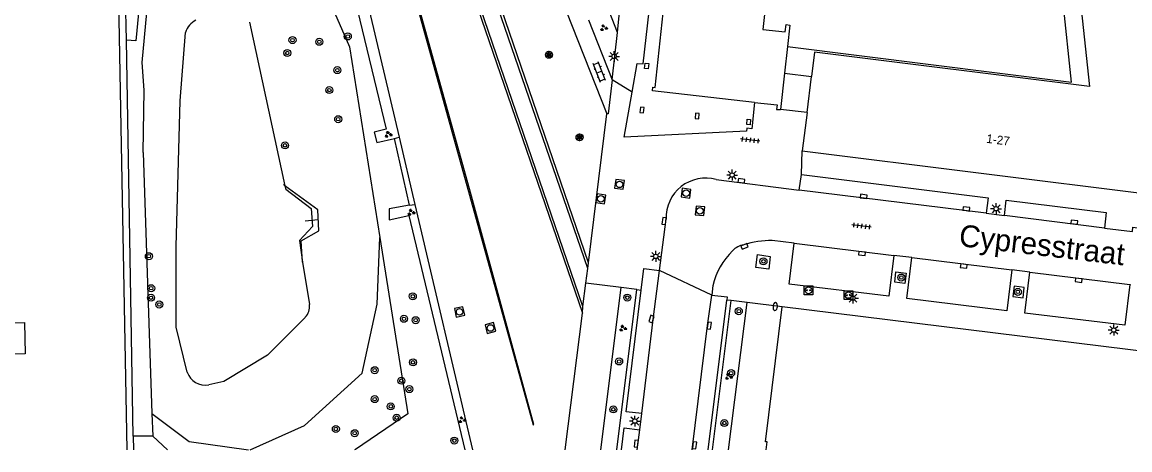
# Model space of a CAD drawing. Extents: x 131000 to 133014, y 396499 to 399001.
# Drawn here: x 132744.3 to 132870.5, y 396500 to 396548.8 of the extents above; entities that cross this region are included whole.
import ezdxf

# ---------------------------------------------------------------- set-up
doc = ezdxf.new("R2010")
doc.units = 0
for name, color, linetype in [('gg-afsc-hekwerk', 7, 'Continuous'), ('gg-anno-huisnummerreeks BGT', 7, 'Continuous'), ('gg-anno-openbare ruimte label', 7, 'Continuous'), ('gg-bbg-hoofdgebouw', 7, 'Continuous'), ('gg-bbg-onder overbouw', 7, 'Continuous'), ('gg-bbg-pand overbouw', 7, 'Continuous'), ('gg-bbg-pilaar onder overbouw', 7, 'Continuous'), ('gg-knt-BGT kruinlijn', 7, 'Continuous'), ('gg-knt-bovenkant onderkant talud', 7, 'Continuous'), ('gg-knt-verharding', 7, 'Continuous'), ('gg-knt-verharding nz', 7, 'Continuous'), ('gg-kntw-waterlijn', 7, 'Continuous'), ('gg-kwrk-duiker nz buis', 7, 'Continuous'), ('gt-grn-afwateringsgoot', 7, 'Continuous'), ('gt-grn-groengrens', 7, 'Continuous'), ('gt-grn-weggrens', 7, 'Continuous'), ('gt-symb-boom', 7, 'Continuous'), ('gt-symb-brandkraan', 7, 'Continuous'), ('gt-symb-groenvak', 7, 'Continuous'), ('gt-symb-klinker verharding', 7, 'Continuous'), ('gt-symb-kolk', 7, 'Continuous'), ('gt-symb-laadpunt elektrisch vervoer', 7, 'Continuous'), ('gt-symb-lichtmast', 7, 'Continuous'), ('gt-symb-rioolschacht', 7, 'Continuous'), ('gt-symb-solitaire heester', 7, 'Continuous'), ('gt-symb-tegel verharding', 7, 'Continuous')]:
    doc.layers.add(name, color=color, linetype=linetype)

# ---------------------------------------------------------------- blocks, each defined once
blk = doc.blocks.new('gt0-KL1')
at = {"layer": 'gt-symb-klinker verharding'}
for p, q in [((-1.15, 0.3), (1.15, 0.3)), ((-1, -0.3), (-1, 0.3)), ((-0.5, 0.3), (-0.5, 0.45)), ((0, -0.3), (0, 0.3)), ((0.5, 0.3), (0.5, 0.45)), ((1, -0.3), (1, 0.3)), ((-1.15, -0.3), (1.15, -0.3)), ((-0.5, -0.45), (-0.5, -0.3)), ((0.5, -0.45), (0.5, -0.3))]:
    blk.add_line(p, q, dxfattribs=at)
blk = doc.blocks.new('gt0-LMAST')
at = {"layer": 'gt-symb-lichtmast'}
for p, q in [((-0.18, 0.17), (-0.45, 0.44)), ((-0.01, 0.25), (-0.01, 0.62)), ((0.17, 0.17), (0.44, 0.44)), ((-0.26, 0), (-0.63, 0)), ((-0.18, -0.18), (-0.45, -0.45)), ((-0.01, -0.25), (-0.01, -0.63)), ((0.44, -0.45), (0.17, -0.18)), ((0.24, 0), (0.62, 0))]:
    blk.add_line(p, q, dxfattribs=at)
blk.add_circle((-0.01, 0), 0.25, dxfattribs=at)
blk = doc.blocks.new('gt0-KOLK')
at = {"layer": 'gt-symb-kolk'}
blk.add_lwpolyline([(0, 0), (0.38, 0), (0.38, 0.4), (-0.38, 0.4), (-0.38, 0), (0, 0)], dxfattribs=at)
blk = doc.blocks.new('gt0-TEG1')
at = {"layer": 'gt-symb-tegel verharding'}
for p, q in [((-1.12, 0), (1.12, 0)), ((-0.9, -0.25), (-0.9, 0.25)), ((-0.45, -0.25), (-0.45, 0.25)), ((0, -0.25), (0, 0.25)), ((0.45, -0.25), (0.45, 0.25)), ((0.9, -0.25), (0.9, 0.25))]:
    blk.add_line(p, q, dxfattribs=at)
blk = doc.blocks.new('gt0-RS')
at = {"layer": 'gt-symb-rioolschacht'}
blk.add_lwpolyline([(-0.5, -0.5), (0.5, -0.5), (0.5, 0.5), (-0.5, 0.5)], close=True, dxfattribs=at)
blk.add_circle((0, 0), 0.375, dxfattribs=at)
blk = doc.blocks.new('gt0-SH')
at = {"layer": 'gt-symb-solitaire heester'}
blk.add_circle((0, 0), 0.4, dxfattribs=at)
for centre, start, end in [((-0.35, 0.2), 270, 30), ((-0.35, -0.2), 330, 90), ((0, 0.4), 210, 330), ((0.35, 0.2), 150, 270), ((0.35, -0.2), 90, 210), ((0, -0.4), 30, 150)]:
    blk.add_arc(centre, 0.4, start, end, dxfattribs=at)
blk = doc.blocks.new('gt0-BOOM')
at = {"layer": 'gt-symb-boom'}
for radius in [0.4, 0.2]:
    blk.add_circle((0, 0), radius, dxfattribs=at)
blk = doc.blocks.new('gt0-GRVAK')
at = {"layer": 'gt-symb-groenvak'}
for p, q in [((-0.11, 0.19), (-0.23, 0.24)), ((-0.18, 0.15), (0.09, 0.15)), ((-0.09, 0.21), (-0.16, 0.32)), ((-0.05, 0.21), (-0.05, 0.39)), ((0, 0.21), (0.06, 0.32)), ((0.02, 0.19), (0.13, 0.24)), ((0.26, -0.05), (0.2, 0.06)), ((0.3, -0.05), (0.3, 0.13)), ((0.35, -0.05), (0.41, 0.06)), ((-0.24, -0.23), (-0.36, -0.18)), ((-0.32, -0.26), (-0.05, -0.26)), ((-0.23, -0.21), (-0.29, -0.09)), ((-0.18, -0.2), (-0.18, -0.02)), ((-0.14, -0.21), (-0.07, -0.09)), ((-0.12, -0.23), (0, -0.18)), ((0.24, -0.07), (0.12, -0.02)), ((0.17, -0.11), (0.44, -0.11)), ((0.37, -0.07), (0.49, -0.02))]:
    blk.add_line(p, q, dxfattribs=at)
blk = doc.blocks.new('gt0-LEV')
at = {"layer": 'gt-symb-laadpunt elektrisch vervoer'}
blk.add_lwpolyline([(-0.49, 0.5), (0.49, 0.5), (0.49, -0.5), (-0.49, -0.5)], close=True, dxfattribs=at)
for centre, radius in [((0, 0), 0.393), ((-0.19, 0), 0.0566), ((0.19, 0), 0.0566)]:
    blk.add_circle(centre, radius, dxfattribs=at)
blk = doc.blocks.new('gt0-BR')
at = {"layer": 'gt-symb-brandkraan'}
for centre, radius, start, end in [((-0.24, 0), 0.206, 107.5669, 252.4331), ((0.6, -2.66), 3, 106.892, 107.5669), ((0, -0.69), 0.938, 73.108, 106.892), ((-0.6, -2.66), 3, 72.4331, 73.108), ((0.24, 0), 0.206, 287.567, 72.4331), ((0.6, 2.66), 3, 252.4331, 253.108), ((0, 0.69), 0.938, 253.108, 286.8921), ((-0.6, 2.66), 3, 286.8921, 287.567)]:
    blk.add_arc(centre, radius, start, end, dxfattribs=at)

msp = doc.modelspace()

# ---------------------------------------------------------------- linework, layer by layer
at = {"layer": 'gg-afsc-hekwerk'}
for p, q in [((132756.15, 396546.74), (132755.84, 396565.05)), ((132756.93, 396501.55), (132756.15, 396546.74)), ((132788.42, 396527.91), (132786.71, 396535.55)), ((132774.23, 396530.14), (132774.05, 396530.27)), ((132756.93, 396501.55), (132756.95, 396500))]:
    msp.add_line(p, q, dxfattribs=at)
msp.add_lwpolyline([(132776.24, 396521.41), (132776.07, 396523.85), (132778.08, 396525.01), (132777.96, 396527.4), (132774.23, 396530.14)], dxfattribs=at)
at = {"layer": 'gg-bbg-hoofdgebouw'}
for p, q in [((132831.16, 396542.98), (132830.71, 396538.85)), ((132833.74, 396538.51), (132834.24, 396542.6)), ((132833.74, 396538.51), (132833.2, 396534.14)), ((132833.2, 396534.14), (132876.97, 396528.67)), ((132878.29, 396510.48), (132830.9, 396516.33))]:
    msp.add_line(p, q, dxfattribs=at)
for points in [[(132833.84, 396594.72), (132833.36, 396590.33), (132836.12, 396590.02), (132835.72, 396586.36), (132835.93, 396586.33), (132834.54, 396573.39), (132831.55, 396573.72), (132828.7, 396547.97), (132831.26, 396547.69), (132831.35, 396548.54), (132831.76, 396548.48), (132831.5, 396546.04)], [(132827.74, 396539.66), (132830.33, 396539.37), (132830.27, 396538.85), (132830.71, 396538.85)], [(132829.09, 396500), (132829.2, 396500.9), (132828.99, 396500.92), (132830.9, 396516.33)]]:
    msp.add_lwpolyline(points, dxfattribs=at)
at = {"layer": 'gg-bbg-onder overbouw'}
msp.add_line((132831.5, 396546.04), (132831.16, 396542.98), dxfattribs=at)
for points in [[(132858.2, 396596.34), (132860.03, 396596.53), (132865.93, 396541.46), (132834.58, 396545.37), (132834.24, 396542.6)], [(132827.74, 396539.66), (132816.12, 396540.96), (132816.17, 396541.38), (132816.41, 396541.35), (132817.35, 396549.88)]]:
    msp.add_lwpolyline(points, dxfattribs=at)
at = {"layer": 'gg-bbg-pand overbouw'}
msp.add_line((132831.16, 396542.98), (132834.24, 396542.6), dxfattribs=at)
for points in [[(132831.5, 396546.04), (132863.88, 396541.97), (132858.2, 396596.34)], [(132813.81, 396540.82), (132814.39, 396544.11), (132815.07, 396544.06), (132815.74, 396550.05), (132817.35, 396549.88)], [(132827.74, 396539.66), (132827.43, 396536.65), (132826.89, 396536.71), (132826.84, 396536.36), (132812.9, 396535.67), (132813.81, 396540.82)]]:
    msp.add_lwpolyline(points, dxfattribs=at)
at = {"layer": 'gg-bbg-pilaar onder overbouw'}
for points in [[(132815.29, 396544.14), (132815.7, 396544.09), (132815.64, 396543.48), (132815.23, 396543.52), (132815.29, 396544.14)], [(132814.68, 396538.52), (132815.09, 396538.48), (132815.16, 396539.08), (132814.75, 396539.12), (132814.68, 396538.52)], [(132821.44, 396538.4), (132821.02, 396538.43), (132820.98, 396537.82), (132821.39, 396537.79), (132821.44, 396538.4)], [(132826.91, 396537.74), (132827.3, 396537.71), (132827.25, 396537.11), (132826.86, 396537.15), (132826.91, 396537.74)]]:
    msp.add_lwpolyline(points, dxfattribs=at)
at = {"layer": 'gg-knt-BGT kruinlijn'}
for p, q in [((132781.59, 396546.01), (132785.05, 396524.25)), ((132758.05, 396533.92), (132759.06, 396504.16))]:
    msp.add_line(p, q, dxfattribs=at)
for points in [[(132758.05, 396533.92), (132758.19, 396541.07), (132757.95, 396544.19), (132758.75, 396552.81), (132759.52, 396556.67), (132762.43, 396559.55), (132773.18, 396558.15), (132775.06, 396556.63)], [(132775.06, 396556.63), (132778.02, 396554.23), (132781.59, 396546.01)], [(132770.27, 396500), (132776.44, 396502.8), (132783.04, 396508.75), (132784.75, 396516.61), (132785.05, 396524.25)], [(132759.06, 396504.16), (132763.32, 396500.95), (132770.09, 396500)]]:
    msp.add_lwpolyline(points, dxfattribs=at)
at = {"layer": 'gg-knt-bovenkant onderkant talud'}
for p, q in [((132759.06, 396504.16), (132759.15, 396501.57)), ((132759.15, 396501.57), (132760.85, 396500))]:
    msp.add_line(p, q, dxfattribs=at)
msp.add_lwpolyline([(132785.05, 396524.25), (132788.25, 396504.1), (132782.27, 396500.03), (132782.16, 396500)], dxfattribs=at)
at = {"layer": 'gg-knt-verharding'}
for p, q in [((132775.85, 396627.1), (132810.93, 396538.35)), ((132808.75, 396520.68), (132772.99, 396624.95)), ((132808.83, 396521.34), (132773.23, 396625.21)), ((132771.21, 396623.53), (132808.13, 396515.59)), ((132808.2, 396516.35), (132771.53, 396623.49)), ((132812.12, 396547.65), (132792.45, 396598.83)), ((132780.85, 396562.8), (132787.23, 396535.68)), ((132812.12, 396547.65), (132812.36, 396549.95)), ((132808.82, 396549.07), (132811.52, 396542.23)), ((132811.52, 396542.23), (132812.12, 396547.65)), ((132808.83, 396521.34), (132810.93, 396538.35)), ((132833.74, 396538.51), (132830.71, 396538.85)), ((132787.23, 396535.68), (132789.03, 396528.02)), ((132823.39, 396530.84), (132832.86, 396529.65)), ((132832.86, 396529.65), (132833.09, 396531.43)), ((132789.03, 396528.02), (132795.62, 396500)), ((132854.16, 396527.01), (132856.25, 396526.75)), ((132816.93, 396520.47), (132817.68, 396526.34)), ((132832.26, 396523.58), (132829.77, 396523.88)), ((132845.7, 396521.94), (132843.63, 396522.17)), ((132808.54, 396519.03), (132808.75, 396520.68)), ((132808.75, 396520.68), (132808.83, 396521.34)), ((132859.14, 396520.28), (132857.1, 396520.53)), ((132808.2, 396516.35), (132808.54, 396519.03)), ((132870.53, 396518.86), (132870.6, 396518.85)), ((132810.25, 396500), (132812.55, 396518.53)), ((132812.06, 396500), (132814.34, 396518.31)), ((132814.34, 396518.31), (132812.55, 396518.53)), ((132823, 396518.74), (132822.9, 396517.67)), ((132808.13, 396515.59), (132808.2, 396516.35)), ((132822.47, 396500), (132824.61, 396517.09)), ((132822.98, 396500), (132825.11, 396517.03)), ((132824.8, 396500), (132826.9, 396516.81)), ((132826.9, 396516.81), (132825.11, 396517.03)), ((132806.18, 396500), (132808.13, 396515.59)), ((132814.68, 396502.3), (132814.9, 396504.14))]:
    msp.add_line(p, q, dxfattribs=at)
for points in [[(132749.11, 396610.49), (132749.19, 396593.72), (132754.57, 396593.82), (132754.93, 396569.67), (132756.19, 396500)], [(132811.52, 396542.23), (132811.08, 396538.34), (132810.93, 396538.35)], [(132833.09, 396531.43), (132854.39, 396528.76), (132854.16, 396527.01)], [(132856.25, 396526.75), (132856.45, 396528.5), (132867.83, 396527.09), (132867.63, 396525.3)], [(132867.63, 396525.3), (132870.82, 396524.91), (132870.87, 396525.4), (132871.63, 396525.31), (132871.57, 396524.82)], [(132843.63, 396522.17), (132843.06, 396517.54), (132831.69, 396518.93), (132832.26, 396523.58)], [(132827.92, 396520.82), (132828.09, 396522.29), (132829.55, 396522.08), (132829.38, 396520.61), (132827.92, 396520.82)], [(132857.1, 396520.53), (132856.52, 396515.88), (132845.13, 396517.29), (132845.7, 396521.94)], [(132814.84, 396518.24), (132815.15, 396520.7), (132816.93, 396520.47)], [(132843.73, 396519.14), (132843.88, 396520.31), (132845.05, 396520.15), (132844.9, 396518.98), (132843.73, 396519.14)], [(132870.53, 396518.86), (132869.96, 396514.24), (132858.56, 396515.62), (132859.14, 396520.28)], [(132814.9, 396504.14), (132813.12, 396504.36), (132814.84, 396518.24)], [(132822.9, 396517.67), (132824.65, 396517.45), (132824.61, 396517.09)], [(132857.2, 396517.5), (132858.37, 396517.34), (132858.5, 396518.53), (132857.34, 396518.68), (132857.2, 396517.5)], [(132725.36, 396510.73), (132725.31, 396514.31), (132744.53, 396514.53), (132744.6, 396510.95), (132725.36, 396510.73)], [(132812.58, 396500), (132812.89, 396502.5), (132814.68, 396502.3)]]:
    msp.add_lwpolyline(points, dxfattribs=at)
for centre, radius, start, end in [((132822.17, 396526.52), 4.49, 74.2589, 182.2706), ((132830.95, 396516.87), 8.16, 134.2035, 166.7727), ((132826.86, 396521.23), 2.19, 98.6705, 137.1199), ((132829.56, 396514.22), 9.67, 88.7228, 108.2158)]:
    msp.add_arc(centre, radius, start, end, dxfattribs=at)
at = {"layer": 'gg-knt-verharding nz'}
for p, q in [((132854.16, 396527.01), (132832.86, 396529.65)), ((132867.63, 396525.3), (132856.25, 396526.75)), ((132832.26, 396523.58), (132843.63, 396522.17)), ((132845.7, 396521.94), (132857.1, 396520.53)), ((132859.14, 396520.28), (132870.53, 396518.86)), ((132814.38, 396500), (132814.68, 396502.3))]:
    msp.add_line(p, q, dxfattribs=at)
for points in [[(132814.9, 396504.14), (132816.21, 396514.87), (132816.93, 396520.47)], [(132820.65, 396500), (132822.4, 396514.2), (132822.9, 396517.67)]]:
    msp.add_lwpolyline(points, dxfattribs=at)
at = {"layer": 'gg-kntw-waterlijn'}
for p, q in [((132770.18, 396548.82), (132774.23, 396530.14)), ((132776.24, 396521.41), (132777.03, 396516.58))]:
    msp.add_line(p, q, dxfattribs=at)
for points in [[(132763.1, 396508.87), (132761.83, 396513.99), (132761.82, 396523.21), (132762.3, 396539.83), (132762.9, 396547.64)], [(132774.23, 396530.14), (132774.32, 396529.74), (132777.2, 396527.54), (132777.37, 396525.51), (132775.89, 396523.88), (132776.24, 396521.41)], [(132776.55, 396515.12), (132772.25, 396510.79), (132767.27, 396507.82), (132765.54, 396507.43)]]:
    msp.add_lwpolyline(points, dxfattribs=at)
for centre, radius, start, end in [((132765.1, 396546.99), 2.29, 116.4362, 163.6163), ((132775.24, 396516.37), 1.8, 316.5343, 6.8555), ((132765.12, 396509.51), 2.12, 197.595, 281.4288)]:
    msp.add_arc(centre, radius, start, end, dxfattribs=at)
at = {"layer": 'gg-kwrk-duiker nz buis'}
msp.add_line((132776.55, 396526.12), (132778, 396526.3), dxfattribs=at)
at = {"layer": 'gt-grn-afwateringsgoot'}
msp.add_lwpolyline([(132769.04, 396623.78), (132802.52, 396502.87), (132802.6, 396502.9), (132795.28, 396529.78), (132769.17, 396623.76)], dxfattribs=at)
at = {"layer": 'gt-grn-groengrens'}
for p, q in [((132786.71, 396535.55), (132787.23, 396535.68)), ((132788.42, 396527.91), (132789.03, 396528.02)), ((132759.15, 396501.57), (132756.93, 396501.55))]:
    msp.add_line(p, q, dxfattribs=at)
for points in [[(132758.76, 396562.52), (132757.22, 396546.7), (132756.15, 396546.74)], [(132779.46, 396562.79), (132785.76, 396536.59), (132784.4, 396536.26), (132784.69, 396535.07), (132786.71, 396535.55)], [(132788.42, 396527.91), (132786.12, 396527.51), (132786.1, 396526.27), (132788.36, 396526.76), (132794.75, 396500)]]:
    msp.add_lwpolyline(points, dxfattribs=at)
at = {"layer": 'gt-grn-weggrens'}
for p, q in [((132813.81, 396540.82), (132811.52, 396542.23)), ((132833.09, 396531.43), (132833.2, 396534.14)), ((132822.9, 396517.67), (132816.93, 396520.47)), ((132812.55, 396518.53), (132808.54, 396519.03)), ((132814.34, 396518.31), (132814.84, 396518.24)), ((132825.11, 396517.03), (132824.61, 396517.09)), ((132830.9, 396516.33), (132826.9, 396516.81))]:
    msp.add_line(p, q, dxfattribs=at)

# ---------------------------------------------------------------- block references
at = {"layer": 'gt-symb-boom'}
for p in [(132775.09, 396546.76), (132778.14, 396546.57), (132781.39, 396547.18), (132774.49, 396545.29), (132780.2, 396543.34), (132779.28, 396541.06), (132780.3, 396537.74), (132774.24, 396534.75), (132758.72, 396522.1), (132828.77, 396521.52), (132844.48, 396519.67), (132758.96, 396517.36), (132758.98, 396518.45), (132788.8, 396517.53), (132813.25, 396517.38), (132857.77, 396518.03), (132759.9, 396516.59), (132787.79, 396514.96), (132789.13, 396514.8), (132825.96, 396515.83), (132788.83, 396509.99), (132812.32, 396510.09), (132784.46, 396509.09), (132825.09, 396508.76), (132787.5, 396507.89), (132788.41, 396506.93), (132784.46, 396505.79), (132786.29, 396504.96), (132811.67, 396504.62), (132786.96, 396503.67), (132780.03, 396502.38), (132824.31, 396503.06), (132782.18, 396501.9), (132793.53, 396501.06)]:
    msp.add_blockref('gt0-BOOM', p, dxfattribs=at)
at = {"layer": 'gt-symb-brandkraan', "rotation": 85.29819168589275}
msp.add_blockref('gt0-BR', (132830.11, 396516.36), dxfattribs=at)
at = {"layer": 'gt-symb-groenvak'}
for p in [(132810.57, 396548.15), (132786, 396536), (132788.61, 396527.1), (132812.74, 396513.87), (132824.79, 396508.35), (132794.42, 396503.42)]:
    msp.add_blockref('gt0-GRVAK', p, dxfattribs=at)
at = {"layer": 'gt-symb-klinker verharding', "rotation": 111.53536487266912}
msp.add_blockref('gt0-KL1', (132810.06, 396543.12), dxfattribs=at)
at = {"layer": 'gt-symb-kolk'}
for p, rotation in [((132826.24, 396530.51), -6.776782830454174), ((132840.16, 396528.73), -7.125016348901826), ((132851.87, 396527.3), -7.181878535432), ((132817.64, 396526.1), 82.81812146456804), ((132864.19, 396525.79), -6.606034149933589), ((132826.53, 396523.4), -158.0282896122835), ((132840.02, 396522.61), 172.87498365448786), ((132851.63, 396521.18), 172.7612734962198), ((132864.73, 396519.56), 172.76127349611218), ((132816.21, 396514.87), 71.45633066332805), ((132822.4, 396514.2), -98.10579358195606), ((132814.47, 396500.69), 82.99574075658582), ((132820.72, 396500.55), -97.23872650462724)]:
    msp.add_blockref('gt0-KOLK', p, dxfattribs=dict(at, rotation=rotation))
at = {"layer": 'gt-symb-laadpunt elektrisch vervoer'}
for p in [(132833.91, 396518.21), (132838.47, 396517.65)]:
    msp.add_blockref('gt0-LEV', p, dxfattribs=at)
at = {"layer": 'gt-symb-lichtmast'}
for p in [(132811.76, 396544.9), (132825.21, 396531.36), (132855.3, 396527.52), (132816.51, 396522.08), (132838.98, 396517.32), (132868.71, 396513.67), (132814.12, 396503.28)]:
    msp.add_blockref('gt0-LMAST', p, dxfattribs=at)
at = {"layer": 'gt-symb-rioolschacht'}
for p, rotation in [((132812.36, 396530.3), 82.46974665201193), ((132810.23, 396528.65), -8.049061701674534), ((132819.95, 396529.29), -97.5302533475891), ((132821.53, 396527.28), 83.79902900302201), ((132794.14, 396515.74), -77.64517308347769), ((132797.65, 396513.91), -74.93576605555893)]:
    msp.add_blockref('gt0-RS', p, dxfattribs=dict(at, rotation=rotation))
at = {"layer": 'gt-symb-solitaire heester'}
for p in [(132804.32, 396545.09), (132807.81, 396535.68)]:
    msp.add_blockref('gt0-SH', p, dxfattribs=at)
at = {"layer": 'gt-symb-tegel verharding'}
for p, rotation in [((132827.25, 396535.35), 173.05258934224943), ((132839.95, 396525.54), 172.93185995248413)]:
    msp.add_blockref('gt0-TEG1', p, dxfattribs=dict(at, rotation=rotation))

# ---------------------------------------------------------------- texts
at = {"layer": 'gg-anno-huisnummerreeks BGT'}
msp.add_text('1-27', height=1, rotation=352.9, dxfattribs=at).set_placement((132854.13, 396535.05))
at = {"layer": 'gg-anno-openbare ruimte label'}
msp.add_text('Cypresstraat', height=2.5, rotation=353.3, dxfattribs=at).set_placement((132850.97, 396523.27))

doc.saveas('drawing.dxf')
